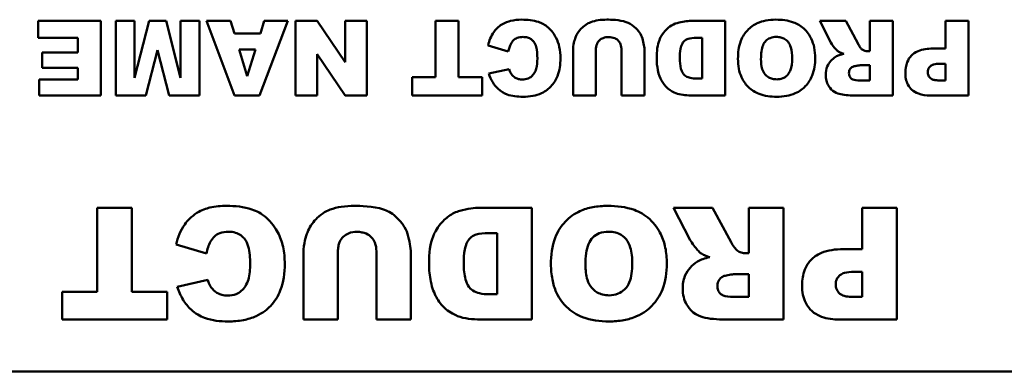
# Model space of a CAD drawing. Header units: inches. Extents: x 0.8 to 72.9, y -7.8 to 49.3.
# Tile 281 of 310: x 49.322 to 50.379, y 43.899 to 44.277. Entities that reach past the tile are written whole.
import ezdxf

# ---------------------------------------------------------------- set-up
doc = ezdxf.new("R2010")
doc.units = ezdxf.units.IN
doc.header["$MEASUREMENT"] = 0
doc.layers.add('Visible Edges(ROSSANSI)', color=7, linetype='Continuous', lineweight=50)

msp = doc.modelspace()

# ---------------------------------------------------------------- linework, layer by layer
at = {"layer": 'Visible Edges(ROSSANSI)'}
for p, q in [((49.4088, 44.2752), (49.3413, 44.2752)), ((49.3413, 44.2752), (49.3413, 44.2571)), ((49.4088, 44.1952), (49.4088, 44.2752)), ((49.4449, 44.2752), (49.4247, 44.2752)), ((49.4247, 44.2752), (49.4247, 44.1952)), ((49.4605, 44.2752), (49.4449, 44.2141)), ((49.4449, 44.2141), (49.4449, 44.2752)), ((49.4788, 44.2752), (49.4605, 44.2752)), ((49.4943, 44.2141), (49.4788, 44.2752)), ((49.5146, 44.2752), (49.4943, 44.2752)), ((49.4943, 44.2752), (49.4943, 44.2141)), ((49.5146, 44.1952), (49.5146, 44.2752)), ((49.5482, 44.2752), (49.5223, 44.2752)), ((49.5223, 44.2752), (49.5523, 44.1952)), ((49.5522, 44.2619), (49.5482, 44.2752)), ((49.5793, 44.1952), (49.6095, 44.2752)), ((49.5842, 44.2752), (49.5803, 44.2619)), ((49.6095, 44.2752), (49.5842, 44.2752)), ((49.6411, 44.2752), (49.6178, 44.2752)), ((49.6178, 44.2752), (49.6178, 44.1952)), ((49.6711, 44.2311), (49.6411, 44.2752)), ((49.6944, 44.2752), (49.6711, 44.2752)), ((49.6711, 44.2752), (49.6711, 44.2311)), ((49.6944, 44.1952), (49.6944, 44.2752)), ((49.7929, 44.2752), (49.7682, 44.2752)), ((49.7682, 44.2752), (49.7682, 44.215)), ((49.7929, 44.215), (49.7929, 44.2752)), ((50.0794, 44.2752), (50.0426, 44.2752)), ((50.0794, 44.1952), (50.0794, 44.2752)), ((50.2089, 44.2752), (50.1809, 44.2752)), ((50.1809, 44.2752), (50.1929, 44.252)), ((50.222, 44.2507), (50.2089, 44.2752)), ((50.2595, 44.2752), (50.2347, 44.2752)), ((50.2347, 44.2752), (50.2347, 44.2427)), ((50.2595, 44.1952), (50.2595, 44.2752)), ((50.3408, 44.2752), (50.3159, 44.2752)), ((50.3159, 44.2752), (50.3159, 44.2455)), ((50.3408, 44.1952), (50.3408, 44.2752)), ((49.5803, 44.2619), (49.5522, 44.2619)), ((49.3413, 44.2571), (49.384, 44.2571)), ((49.384, 44.2571), (49.384, 44.2413)), ((49.8247, 44.249), (49.8463, 44.2424)), ((50.0486, 44.257), (50.0546, 44.257)), ((50.0546, 44.257), (50.0546, 44.2133)), ((49.384, 44.2413), (49.3456, 44.2413)), ((49.3456, 44.2413), (49.3456, 44.225)), ((49.4572, 44.1952), (49.4695, 44.2438)), ((49.4695, 44.2438), (49.482, 44.1952)), ((49.5573, 44.2446), (49.5749, 44.2446)), ((49.5661, 44.2159), (49.5573, 44.2446)), ((49.5749, 44.2446), (49.5661, 44.2159)), ((49.6411, 44.2394), (49.6713, 44.1952)), ((49.6411, 44.1952), (49.6411, 44.2394)), ((49.9159, 44.2428), (49.9159, 44.1952)), ((49.9405, 44.1952), (49.9405, 44.244)), ((49.968, 44.244), (49.968, 44.1952)), ((49.9927, 44.1952), (49.9927, 44.2428)), ((50.2347, 44.2427), (50.2325, 44.2427)), ((50.3159, 44.2455), (50.3023, 44.2455)), ((50.2243, 44.2276), (50.2347, 44.2276)), ((50.2347, 44.2276), (50.2347, 44.2113)), ((50.3099, 44.2293), (50.3159, 44.2293)), ((50.3159, 44.2293), (50.3159, 44.2114)), ((49.3456, 44.225), (49.384, 44.225)), ((49.384, 44.225), (49.384, 44.2123)), ((49.8473, 44.2235), (49.8254, 44.2187)), ((49.3426, 44.2123), (49.3426, 44.1952)), ((49.384, 44.2123), (49.3426, 44.2123)), ((49.743, 44.215), (49.743, 44.1952)), ((49.7682, 44.215), (49.743, 44.215)), ((49.8182, 44.215), (49.7929, 44.215)), ((49.8182, 44.1952), (49.8182, 44.215)), ((50.0546, 44.2133), (50.0485, 44.2133)), ((50.2347, 44.2113), (50.2239, 44.2113)), ((50.3159, 44.2114), (50.3089, 44.2114)), ((49.3426, 44.1952), (49.4088, 44.1952)), ((49.4247, 44.1952), (49.4572, 44.1952)), ((49.482, 44.1952), (49.5146, 44.1952)), ((49.5523, 44.1952), (49.5793, 44.1952)), ((49.6178, 44.1952), (49.6411, 44.1952)), ((49.6713, 44.1952), (49.6944, 44.1952)), ((49.743, 44.1952), (49.8182, 44.1952)), ((49.9159, 44.1952), (49.9405, 44.1952)), ((49.968, 44.1952), (49.9927, 44.1952)), ((50.0426, 44.1952), (50.0794, 44.1952)), ((50.2183, 44.1952), (50.2595, 44.1952)), ((50.2997, 44.1952), (50.3408, 44.1952)), ((49.442, 44.0746), (49.405, 44.0746)), ((49.405, 44.0746), (49.405, 43.9842)), ((49.442, 43.9842), (49.442, 44.0746)), ((49.8717, 44.0746), (49.8166, 44.0746)), ((49.8717, 43.9546), (49.8717, 44.0746)), ((50.0659, 44.0746), (50.024, 44.0746)), ((50.024, 44.0746), (50.0419, 44.0398)), ((50.0857, 44.0378), (50.0659, 44.0746)), ((50.1419, 44.0746), (50.1046, 44.0746)), ((50.1046, 44.0746), (50.1046, 44.0258)), ((50.1419, 43.9546), (50.1419, 44.0746)), ((50.2638, 44.0746), (50.2265, 44.0746)), ((50.2265, 44.0746), (50.2265, 44.0301)), ((50.2638, 43.9546), (50.2638, 44.0746)), ((49.8255, 44.0473), (49.8346, 44.0473)), ((49.8346, 44.0473), (49.8346, 43.9817)), ((49.4896, 44.0353), (49.5221, 44.0255)), ((49.6265, 44.026), (49.6265, 43.9546)), ((49.6634, 43.9546), (49.6634, 44.0278)), ((49.7047, 44.0278), (49.7047, 43.9546)), ((49.7416, 43.9546), (49.7416, 44.026)), ((50.1046, 44.0258), (50.1014, 44.0258)), ((50.2265, 44.0301), (50.2062, 44.0301)), ((50.2175, 44.0057), (50.2265, 44.0057)), ((50.2265, 44.0057), (50.2265, 43.9789)), ((49.5236, 43.9971), (49.4908, 43.9898)), ((50.089, 44.0032), (50.1046, 44.0032)), ((50.1046, 44.0032), (50.1046, 43.9788)), ((49.3671, 43.9842), (49.3671, 43.9546)), ((49.405, 43.9842), (49.3671, 43.9842)), ((49.4799, 43.9842), (49.442, 43.9842)), ((49.4799, 43.9546), (49.4799, 43.9842)), ((49.8346, 43.9817), (49.8254, 43.9817)), ((50.1046, 43.9788), (50.0885, 43.9788)), ((50.2265, 43.9789), (50.216, 43.9789)), ((49.3671, 43.9546), (49.4799, 43.9546)), ((49.6265, 43.9546), (49.6634, 43.9546)), ((49.7047, 43.9546), (49.7416, 43.9546)), ((49.8166, 43.9546), (49.8717, 43.9546)), ((50.0802, 43.9546), (50.1419, 43.9546)), ((50.2021, 43.9546), (50.2638, 43.9546)), ((52.4058, 43.8989), (48.4058, 43.8989))]:
    msp.add_line(p, q, dxfattribs=at)
for points, knots in [([(49.8608, 44.2766), (49.8568, 44.2766), (49.8526, 44.2762), (49.8464, 44.2747), (49.8431, 44.2737), (49.8356, 44.269), (49.8328, 44.266), (49.8278, 44.259), (49.8259, 44.2541), (49.8247, 44.249)], [-0.1289514, -0.1289514, -0.1289514, -0.1289514, -0.0892136, -0.0892136, -0.0656947, -0.0656947, -0.039705, -0.039705, 0, 0, 0, 0]), ([(49.9024, 44.235), (49.9024, 44.2391), (49.9021, 44.2433), (49.9004, 44.2508), (49.8993, 44.2542), (49.8959, 44.2606), (49.893, 44.2648), (49.8857, 44.2711), (49.8824, 44.2729), (49.8732, 44.276), (49.8668, 44.2766), (49.8608, 44.2766)], [-0.1748989, -0.1748989, -0.1748989, -0.1748989, -0.1379584, -0.1379584, -0.1054888, -0.1054888, -0.0734634, -0.0734634, -0.0453605, -0.0453605, 0, 0, 0, 0]), ([(49.935, 44.2739), (49.9331, 44.2732), (49.9314, 44.2723), (49.9275, 44.2696), (49.9258, 44.268), (49.9221, 44.2643), (49.92, 44.2611), (49.9175, 44.2548), (49.9159, 44.2498), (49.9159, 44.2428)], [-0.1631905, -0.1631905, -0.1631905, -0.1631905, -0.145867, -0.145867, -0.1218328, -0.1218328, -0.0532259, -0.0532259, 0, 0, 0, 0]), ([(49.9523, 44.2766), (49.9492, 44.2766), (49.946, 44.2764), (49.9402, 44.2755), (49.9375, 44.2748), (49.935, 44.2739)], [-0.04461598, -0.04461598, -0.04461598, -0.04461598, -0.02073123, -0.02073123, 0, 0, 0, 0]), ([(49.9904, 44.2564), (49.9897, 44.2587), (49.9886, 44.2608), (49.9858, 44.2649), (49.984, 44.267), (49.9786, 44.2718), (49.9754, 44.2732), (49.9658, 44.2765), (49.9561, 44.2766), (49.9523, 44.2766)], [-0.04747805, -0.04747805, -0.04747805, -0.04747805, -0.04282382, -0.04282382, -0.0378449, -0.0378449, -0.02877907, -0.02877907, 0, 0, 0, 0]), ([(50.0279, 44.273), (50.025, 44.2722), (50.0224, 44.2709), (50.018, 44.2678), (50.0154, 44.2657), (50.0104, 44.259), (50.0091, 44.2559), (50.0066, 44.2497), (50.0058, 44.2428), (50.0058, 44.2349)], [-0.1054449, -0.1054449, -0.1054449, -0.1054449, -0.088018, -0.088018, -0.0743713, -0.0743713, -0.0601094, -0.0601094, 0, 0, 0, 0]), ([(50.0426, 44.2752), (50.0403, 44.2752), (50.038, 44.275), (50.0331, 44.2742), (50.0305, 44.2737), (50.0279, 44.273)], [-0.03774435, -0.03774435, -0.03774435, -0.03774435, -0.01997479, -0.01997479, 0, 0, 0, 0]), ([(50.1337, 44.2766), (50.1301, 44.2766), (50.1265, 44.2763), (50.1198, 44.275), (50.1167, 44.2741), (50.1102, 44.2711), (50.1064, 44.2685), (50.1006, 44.2624), (50.098, 44.2588), (50.0938, 44.2478), (50.0931, 44.241), (50.0931, 44.2346)], [-0.2313697, -0.2313697, -0.2313697, -0.2313697, -0.1842829, -0.1842829, -0.1425294, -0.1425294, -0.0898686, -0.0898686, -0.0489073, -0.0489073, 0, 0, 0, 0]), ([(50.176, 44.2352), (50.176, 44.239), (50.1757, 44.2429), (50.1743, 44.2499), (50.1732, 44.2532), (50.17, 44.2598), (50.1674, 44.2637), (50.1602, 44.2704), (50.1563, 44.2724), (50.1468, 44.2758), (50.1401, 44.2766), (50.1337, 44.2766)], [-0.1540541, -0.1540541, -0.1540541, -0.1540541, -0.1276702, -0.1276702, -0.1042184, -0.1042184, -0.0769723, -0.0769723, -0.04865, -0.04865, 0, 0, 0, 0]), ([(49.8463, 44.2424), (49.8469, 44.2454), (49.8479, 44.2484), (49.8502, 44.2524), (49.8511, 44.2536), (49.8531, 44.2556), (49.8544, 44.2564), (49.8579, 44.2577), (49.8601, 44.258), (49.8622, 44.258)], [-0.05751378, -0.05751378, -0.05751378, -0.05751378, -0.03821407, -0.03821407, -0.02807398, -0.02807398, -0.01647811, -0.01647811, 0, 0, 0, 0]), ([(49.8622, 44.258), (49.8639, 44.258), (49.8655, 44.2578), (49.8685, 44.257), (49.8698, 44.2563), (49.8724, 44.2545), (49.8733, 44.2534), (49.8749, 44.2514), (49.8757, 44.2494), (49.8773, 44.2437), (49.8776, 44.2392), (49.8776, 44.2348)], [-0.06947619, -0.06947619, -0.06947619, -0.06947619, -0.06359881, -0.06359881, -0.0582174, -0.0582174, -0.05199882, -0.05199882, -0.03341717, -0.03341717, 0, 0, 0, 0]), ([(49.9405, 44.244), (49.9405, 44.2452), (49.9406, 44.2464), (49.941, 44.2486), (49.9413, 44.2496), (49.9425, 44.2525), (49.9435, 44.2536), (49.9454, 44.2555), (49.9467, 44.2563), (49.9501, 44.2576), (49.9522, 44.2579), (49.9542, 44.2579)], [-0.04472503, -0.04472503, -0.04472503, -0.04472503, -0.0399689, -0.0399689, -0.03570892, -0.03570892, -0.02782688, -0.02782688, -0.01584003, -0.01584003, 0, 0, 0, 0]), ([(49.9542, 44.2579), (49.9554, 44.2579), (49.9566, 44.2578), (49.9587, 44.2574), (49.9597, 44.2571), (49.9624, 44.256), (49.9636, 44.255), (49.9655, 44.253), (49.9664, 44.2517), (49.9677, 44.2483), (49.968, 44.2461), (49.968, 44.244)], [-0.04865826, -0.04865826, -0.04865826, -0.04865826, -0.04284302, -0.04284302, -0.03757151, -0.03757151, -0.02827703, -0.02827703, -0.0161951, -0.0161951, 0, 0, 0, 0]), ([(50.1178, 44.2343), (50.1178, 44.2402), (50.1184, 44.2454), (50.1208, 44.2511), (50.1217, 44.2525), (50.1244, 44.2552), (50.1259, 44.2562), (50.1298, 44.2577), (50.1322, 44.2581), (50.1345, 44.2581)], [-0.07584095, -0.07584095, -0.07584095, -0.07584095, -0.04621762, -0.04621762, -0.03199031, -0.03199031, -0.01778797, -0.01778797, 0, 0, 0, 0]), ([(50.1345, 44.2581), (50.1361, 44.2581), (50.1377, 44.2579), (50.1407, 44.2571), (50.142, 44.2566), (50.1451, 44.2547), (50.1463, 44.2534), (50.1482, 44.251), (50.1492, 44.2489), (50.151, 44.2432), (50.1513, 44.2391), (50.1513, 44.2354)], [-0.06208102, -0.06208102, -0.06208102, -0.06208102, -0.05694469, -0.05694469, -0.05219523, -0.05219523, -0.04538502, -0.04538502, -0.02858013, -0.02858013, 0, 0, 0, 0]), ([(49.9927, 44.2428), (49.9927, 44.2449), (49.9924, 44.2471), (49.9917, 44.2516), (49.9911, 44.254), (49.9904, 44.2564)], [-0.03485404, -0.03485404, -0.03485404, -0.03485404, -0.01871369, -0.01871369, 0, 0, 0, 0]), ([(50.0306, 44.2354), (50.0306, 44.2385), (50.0308, 44.2421), (50.0316, 44.2469), (50.0322, 44.249), (50.0341, 44.2523), (50.035, 44.2533), (50.0372, 44.2552), (50.0384, 44.2557), (50.0419, 44.2567), (50.0452, 44.257), (50.0486, 44.257)], [-0.09769002, -0.09769002, -0.09769002, -0.09769002, -0.06560983, -0.06560983, -0.04765919, -0.04765919, -0.03760398, -0.03760398, -0.0259737, -0.0259737, 0, 0, 0, 0]), ([(50.1929, 44.252), (50.194, 44.2498), (50.1967, 44.2465), (50.1987, 44.2442), (50.1996, 44.2433), (50.2003, 44.2428)], [-0.01902656, -0.01902656, -0.01902656, -0.01902656, -0.00651815, -0.00651815, 0, 0, 0, 0]), ([(50.2264, 44.2445), (50.2257, 44.2451), (50.225, 44.2459), (50.2235, 44.248), (50.2227, 44.2494), (50.222, 44.2507)], [-0.01919621, -0.01919621, -0.01919621, -0.01919621, -0.01110574, -0.01110574, 0, 0, 0, 0]), ([(50.198, 44.2367), (50.196, 44.2354), (50.1942, 44.234), (50.1914, 44.2308), (50.19, 44.2288), (50.1878, 44.2235), (50.1874, 44.2204), (50.1874, 44.2173)], [-0.0691999, -0.0691999, -0.0691999, -0.0691999, -0.04396498, -0.04396498, -0.02343192, -0.02343192, 0, 0, 0, 0]), ([(50.2067, 44.2398), (50.2051, 44.2395), (50.2034, 44.239), (50.2005, 44.238), (50.1992, 44.2374), (50.198, 44.2367)], [-0.02334634, -0.02334634, -0.02334634, -0.02334634, -0.01041107, -0.01041107, 0, 0, 0, 0]), ([(50.2003, 44.2428), (50.2011, 44.2422), (50.202, 44.2417), (50.2041, 44.2407), (50.2055, 44.2402), (50.2067, 44.2398)], [-0.01758729, -0.01758729, -0.01758729, -0.01758729, -0.01014589, -0.01014589, 0, 0, 0, 0]), ([(50.2325, 44.2427), (50.2314, 44.2427), (50.2303, 44.2428), (50.2283, 44.2434), (50.2273, 44.2439), (50.2264, 44.2445)], [-0.01651372, -0.01651372, -0.01651372, -0.01651372, -0.00818478, -0.00818478, 0, 0, 0, 0]), ([(50.3023, 44.2455), (50.2968, 44.2455), (50.2913, 44.2448), (50.2832, 44.2414), (50.2809, 44.2396), (50.2774, 44.236), (50.2759, 44.2336), (50.2734, 44.2273), (50.2729, 44.2235), (50.2729, 44.2197)], [-0.08850175, -0.08850175, -0.08850175, -0.08850175, -0.06715539, -0.06715539, -0.05111382, -0.05111382, -0.02890656, -0.02890656, 0, 0, 0, 0]), ([(49.862, 44.1938), (49.8656, 44.1938), (49.8692, 44.1941), (49.876, 44.1953), (49.8791, 44.1963), (49.8869, 44.1998), (49.8901, 44.2026), (49.8953, 44.2081), (49.8977, 44.2118), (49.9016, 44.222), (49.9024, 44.2286), (49.9024, 44.235)], [-0.135612, -0.135612, -0.135612, -0.135612, -0.1201125, -0.1201125, -0.1062364, -0.1062364, -0.0831236, -0.0831236, -0.0487617, -0.0487617, 0, 0, 0, 0]), ([(49.8776, 44.2348), (49.8776, 44.2312), (49.8774, 44.2273), (49.8759, 44.2221), (49.8752, 44.2205), (49.8742, 44.219)], [-0.04060203, -0.04060203, -0.04060203, -0.04060203, -0.01324019, -0.01324019, 0, 0, 0, 0]), ([(50.0058, 44.2349), (50.0058, 44.2307), (50.0062, 44.2264), (50.008, 44.2175), (50.0095, 44.214), (50.0126, 44.2083), (50.0147, 44.2053), (50.021, 44.2), (50.0242, 44.1984), (50.0311, 44.1958), (50.0368, 44.1952), (50.0426, 44.1952)], [-0.1178347, -0.1178347, -0.1178347, -0.1178347, -0.1012133, -0.1012133, -0.0820028, -0.0820028, -0.063194, -0.063194, -0.0441473, -0.0441473, 0, 0, 0, 0]), ([(50.0485, 44.2133), (50.0463, 44.2133), (50.044, 44.2134), (50.0402, 44.2144), (50.0386, 44.215), (50.0356, 44.217), (50.0347, 44.2181), (50.0331, 44.2202), (50.0324, 44.222), (50.0309, 44.2273), (50.0306, 44.2313), (50.0306, 44.2354)], [-0.06686526, -0.06686526, -0.06686526, -0.06686526, -0.05931675, -0.05931675, -0.05332585, -0.05332585, -0.04687474, -0.04687474, -0.03057416, -0.03057416, 0, 0, 0, 0]), ([(50.0931, 44.2346), (50.0931, 44.231), (50.0934, 44.2274), (50.0946, 44.2207), (50.0956, 44.2176), (50.0992, 44.2096), (50.1021, 44.2063), (50.1075, 44.201), (50.1114, 44.1986), (50.1217, 44.1946), (50.1282, 44.1938), (50.1346, 44.1938)], [-0.134884, -0.134884, -0.134884, -0.134884, -0.1201323, -0.1201323, -0.1068585, -0.1068585, -0.0839395, -0.0839395, -0.0489649, -0.0489649, 0, 0, 0, 0]), ([(50.1347, 44.2125), (50.1332, 44.2125), (50.1316, 44.2127), (50.1286, 44.2134), (50.1273, 44.2139), (50.1242, 44.2157), (50.123, 44.217), (50.1209, 44.2194), (50.1199, 44.2214), (50.1181, 44.2269), (50.1178, 44.2307), (50.1178, 44.2343)], [-0.06174991, -0.06174991, -0.06174991, -0.06174991, -0.05631971, -0.05631971, -0.05131621, -0.05131621, -0.0437547, -0.0437547, -0.027149, -0.027149, 0, 0, 0, 0]), ([(50.1346, 44.1938), (50.1382, 44.1938), (50.1418, 44.1941), (50.1484, 44.1953), (50.1515, 44.1962), (50.1595, 44.1997), (50.163, 44.2026), (50.1687, 44.2084), (50.1711, 44.2123), (50.1751, 44.2225), (50.176, 44.2289), (50.176, 44.2352)], [-0.1409845, -0.1409845, -0.1409845, -0.1409845, -0.1245515, -0.1245515, -0.1097142, -0.1097142, -0.0837186, -0.0837186, -0.0480771, -0.0480771, 0, 0, 0, 0]), ([(50.1513, 44.2354), (50.1513, 44.2302), (50.1507, 44.2255), (50.1483, 44.2199), (50.1473, 44.2183), (50.1444, 44.2154), (50.1429, 44.2144), (50.1391, 44.2128), (50.1369, 44.2125), (50.1347, 44.2125)], [-0.08158769, -0.08158769, -0.08158769, -0.08158769, -0.04780412, -0.04780412, -0.03118184, -0.03118184, -0.01672879, -0.01672879, 0, 0, 0, 0]), ([(50.2123, 44.2193), (50.2123, 44.2201), (50.2124, 44.2209), (50.2128, 44.2223), (50.2131, 44.223), (50.214, 44.2243), (50.2146, 44.2249), (50.2161, 44.226), (50.2169, 44.2263), (50.2178, 44.2265)], [-0.02646432, -0.02646432, -0.02646432, -0.02646432, -0.02012253, -0.02012253, -0.01393611, -0.01393611, -0.00697619, -0.00697619, 0, 0, 0, 0]), ([(50.2178, 44.2265), (50.2191, 44.2268), (50.2206, 44.2271), (50.2227, 44.2274), (50.2236, 44.2276), (50.2243, 44.2276)], [-0.01304325, -0.01304325, -0.01304325, -0.01304325, -0.00503725, -0.00503725, 0, 0, 0, 0]), ([(50.297, 44.2204), (50.297, 44.2213), (50.2971, 44.2221), (50.2976, 44.2238), (50.2979, 44.2245), (50.2991, 44.2261), (50.2998, 44.2268), (50.301, 44.2277), (50.3021, 44.2282), (50.3052, 44.2291), (50.3076, 44.2293), (50.3099, 44.2293)], [-0.0339131, -0.0339131, -0.0339131, -0.0339131, -0.03210576, -0.03210576, -0.03036938, -0.03036938, -0.02791453, -0.02791453, -0.01766317, -0.01766317, 0, 0, 0, 0]), ([(49.8254, 44.2187), (49.8265, 44.2154), (49.8279, 44.2123), (49.8312, 44.2068), (49.8331, 44.2044), (49.8384, 44.1995), (49.8417, 44.1976), (49.8504, 44.1944), (49.8563, 44.1938), (49.862, 44.1938)], [-0.1141863, -0.1141863, -0.1141863, -0.1141863, -0.0913912, -0.0913912, -0.0709199, -0.0709199, -0.0430799, -0.0430799, 0, 0, 0, 0]), ([(49.8497, 44.2182), (49.8492, 44.2188), (49.8488, 44.2196), (49.848, 44.2214), (49.8476, 44.2225), (49.8473, 44.2235)], [-0.01444909, -0.01444909, -0.01444909, -0.01444909, -0.00832697, -0.00832697, 0, 0, 0, 0]), ([(49.8615, 44.2123), (49.8601, 44.2123), (49.8588, 44.2124), (49.8566, 44.213), (49.8553, 44.2134), (49.8522, 44.2153), (49.8508, 44.2166), (49.8497, 44.2182)], [-0.04759034, -0.04759034, -0.04759034, -0.04759034, -0.0276154, -0.0276154, -0.01483305, -0.01483305, 0, 0, 0, 0]), ([(49.8742, 44.219), (49.8734, 44.2178), (49.8724, 44.2166), (49.8702, 44.2147), (49.8689, 44.2139), (49.8657, 44.2126), (49.8636, 44.2123), (49.8615, 44.2123)], [-0.03869246, -0.03869246, -0.03869246, -0.03869246, -0.0270969, -0.0270969, -0.01608793, -0.01608793, 0, 0, 0, 0]), ([(50.1874, 44.2173), (50.1874, 44.2152), (50.1876, 44.2131), (50.1886, 44.2092), (50.1893, 44.2074), (50.191, 44.2045), (50.1924, 44.2022), (50.1975, 44.1982), (50.2, 44.1974), (50.2062, 44.1956), (50.2121, 44.1952), (50.2183, 44.1952)], [-0.1391373, -0.1391373, -0.1391373, -0.1391373, -0.1108747, -0.1108747, -0.0847928, -0.0847928, -0.0660762, -0.0660762, -0.04751, -0.04751, 0, 0, 0, 0]), ([(50.2239, 44.2113), (50.2208, 44.2113), (50.2182, 44.2117), (50.2155, 44.2128), (50.2148, 44.2132), (50.2136, 44.2144), (50.2132, 44.2152), (50.2124, 44.2171), (50.2123, 44.2182), (50.2123, 44.2193)], [-0.03475677, -0.03475677, -0.03475677, -0.03475677, -0.02155218, -0.02155218, -0.01543189, -0.01543189, -0.00871332, -0.00871332, 0, 0, 0, 0]), ([(50.2729, 44.2197), (50.2729, 44.2174), (50.273, 44.2151), (50.2739, 44.2109), (50.2746, 44.2089), (50.2768, 44.2044), (50.2784, 44.2026), (50.2818, 44.1995), (50.2842, 44.1981), (50.2909, 44.1957), (50.2954, 44.1952), (50.2997, 44.1952)], [-0.08802241, -0.08802241, -0.08802241, -0.08802241, -0.07736219, -0.07736219, -0.06782645, -0.06782645, -0.05391523, -0.05391523, -0.03269748, -0.03269748, 0, 0, 0, 0]), ([(50.3089, 44.2114), (50.3075, 44.2114), (50.306, 44.2115), (50.3034, 44.2119), (50.3023, 44.2122), (50.3006, 44.213), (50.3, 44.2135), (50.2992, 44.2143), (50.2983, 44.2152), (50.2972, 44.2179), (50.297, 44.2192), (50.297, 44.2204)], [-0.1241559, -0.1241559, -0.1241559, -0.1241559, -0.0797643, -0.0797643, -0.0451868, -0.0451868, -0.0224017, -0.0224017, -0.0095665, -0.0095665, 0, 0, 0, 0]), ([(49.5439, 44.0766), (49.5379, 44.0766), (49.5316, 44.0761), (49.5222, 44.0739), (49.5172, 44.0723), (49.506, 44.0653), (49.5018, 44.0608), (49.4943, 44.0503), (49.4914, 44.0429), (49.4896, 44.0353)], [-0.1934272, -0.1934272, -0.1934272, -0.1934272, -0.1338203, -0.1338203, -0.098542, -0.098542, -0.0595575, -0.0595575, 0, 0, 0, 0]), ([(49.6063, 44.0143), (49.6063, 44.0204), (49.6058, 44.0267), (49.6033, 44.038), (49.6015, 44.0432), (49.5964, 44.0527), (49.5921, 44.0589), (49.5813, 44.0685), (49.5762, 44.0711), (49.5624, 44.0757), (49.5528, 44.0766), (49.5439, 44.0766)], [-0.2623484, -0.2623484, -0.2623484, -0.2623484, -0.2069375, -0.2069375, -0.1582333, -0.1582333, -0.1101951, -0.1101951, -0.0680408, -0.0680408, 0, 0, 0, 0]), ([(49.6551, 44.0726), (49.6524, 44.0716), (49.6497, 44.0702), (49.6439, 44.0663), (49.6413, 44.0638), (49.6358, 44.0582), (49.6327, 44.0535), (49.6289, 44.044), (49.6265, 44.0365), (49.6265, 44.026)], [-0.2447857, -0.2447857, -0.2447857, -0.2447857, -0.2188006, -0.2188006, -0.1827492, -0.1827492, -0.0798389, -0.0798389, 0, 0, 0, 0]), ([(49.6811, 44.0766), (49.6764, 44.0766), (49.6716, 44.0763), (49.663, 44.075), (49.6589, 44.074), (49.6551, 44.0726)], [-0.06692398, -0.06692398, -0.06692398, -0.06692398, -0.03109684, -0.03109684, 0, 0, 0, 0]), ([(49.7382, 44.0464), (49.7372, 44.0498), (49.7356, 44.053), (49.7314, 44.0592), (49.7286, 44.0623), (49.7205, 44.0695), (49.7157, 44.0716), (49.7013, 44.0765), (49.6868, 44.0766), (49.6811, 44.0766)], [-0.07121708, -0.07121708, -0.07121708, -0.07121708, -0.06423574, -0.06423574, -0.05676735, -0.05676735, -0.04316861, -0.04316861, 0, 0, 0, 0]), ([(49.7945, 44.0713), (49.7902, 44.0702), (49.7862, 44.0682), (49.7797, 44.0636), (49.7758, 44.0604), (49.7683, 44.0503), (49.7663, 44.0456), (49.7625, 44.0363), (49.7613, 44.026), (49.7613, 44.0141)], [-0.1581674, -0.1581674, -0.1581674, -0.1581674, -0.132027, -0.132027, -0.1115569, -0.1115569, -0.0901642, -0.0901642, 0, 0, 0, 0]), ([(49.8166, 44.0746), (49.8131, 44.0746), (49.8096, 44.0743), (49.8022, 44.0732), (49.7983, 44.0723), (49.7945, 44.0713)], [-0.05661652, -0.05661652, -0.05661652, -0.05661652, -0.02996218, -0.02996218, 0, 0, 0, 0]), ([(49.9532, 44.0766), (49.9478, 44.0766), (49.9424, 44.0762), (49.9323, 44.0743), (49.9277, 44.0729), (49.9179, 44.0684), (49.9122, 44.0646), (49.9036, 44.0554), (49.8996, 44.05), (49.8934, 44.0334), (49.8922, 44.0233), (49.8922, 44.0137)], [-0.3470546, -0.3470546, -0.3470546, -0.3470546, -0.2764244, -0.2764244, -0.2137941, -0.2137941, -0.1348029, -0.1348029, -0.073361, -0.073361, 0, 0, 0, 0]), ([(50.0166, 44.0146), (50.0166, 44.0203), (50.0162, 44.0261), (50.014, 44.0367), (50.0125, 44.0416), (50.0077, 44.0514), (50.0037, 44.0573), (49.9929, 44.0673), (49.9871, 44.0703), (49.9728, 44.0755), (49.9628, 44.0766), (49.9532, 44.0766)], [-0.2310812, -0.2310812, -0.2310812, -0.2310812, -0.1915053, -0.1915053, -0.1563276, -0.1563276, -0.1154585, -0.1154585, -0.072975, -0.072975, 0, 0, 0, 0]), ([(49.5221, 44.0255), (49.523, 44.0299), (49.5245, 44.0344), (49.5279, 44.0404), (49.5293, 44.0422), (49.5323, 44.0452), (49.5343, 44.0464), (49.5394, 44.0484), (49.5427, 44.0488), (49.546, 44.0488)], [-0.08627067, -0.08627067, -0.08627067, -0.08627067, -0.05732111, -0.05732111, -0.04211097, -0.04211097, -0.02471717, -0.02471717, 0, 0, 0, 0]), ([(49.546, 44.0488), (49.5484, 44.0488), (49.5509, 44.0485), (49.5554, 44.0472), (49.5574, 44.0463), (49.5613, 44.0435), (49.5626, 44.0419), (49.565, 44.0389), (49.5662, 44.036), (49.5686, 44.0273), (49.5691, 44.0206), (49.5691, 44.014)], [-0.1042143, -0.1042143, -0.1042143, -0.1042143, -0.0953982, -0.0953982, -0.0873261, -0.0873261, -0.0779982, -0.0779982, -0.0501258, -0.0501258, 0, 0, 0, 0]), ([(49.6634, 44.0278), (49.6634, 44.0296), (49.6636, 44.0314), (49.6642, 44.0347), (49.6646, 44.0363), (49.6664, 44.0405), (49.6679, 44.0422), (49.6707, 44.045), (49.6727, 44.0462), (49.6777, 44.0483), (49.6809, 44.0487), (49.684, 44.0487)], [-0.06708754, -0.06708754, -0.06708754, -0.06708754, -0.05995336, -0.05995336, -0.05356338, -0.05356338, -0.04174032, -0.04174032, -0.02376005, -0.02376005, 0, 0, 0, 0]), ([(49.684, 44.0487), (49.6857, 44.0487), (49.6875, 44.0485), (49.6907, 44.0479), (49.6922, 44.0475), (49.6962, 44.0458), (49.698, 44.0444), (49.7009, 44.0413), (49.7022, 44.0394), (49.7042, 44.0342), (49.7047, 44.031), (49.7047, 44.0278)], [-0.07298739, -0.07298739, -0.07298739, -0.07298739, -0.06426453, -0.06426453, -0.05635727, -0.05635727, -0.04241554, -0.04241554, -0.02429265, -0.02429265, 0, 0, 0, 0]), ([(49.7416, 44.026), (49.7416, 44.0292), (49.7413, 44.0324), (49.7402, 44.0392), (49.7392, 44.0428), (49.7382, 44.0464)], [-0.05228106, -0.05228106, -0.05228106, -0.05228106, -0.02807053, -0.02807053, 0, 0, 0, 0]), ([(49.7986, 44.0148), (49.7986, 44.0195), (49.7988, 44.025), (49.8001, 44.0322), (49.8009, 44.0353), (49.8038, 44.0402), (49.8051, 44.0418), (49.8085, 44.0446), (49.8103, 44.0454), (49.8155, 44.0469), (49.8204, 44.0473), (49.8255, 44.0473)], [-0.146535, -0.146535, -0.146535, -0.146535, -0.0984147, -0.0984147, -0.0714888, -0.0714888, -0.056406, -0.056406, -0.0389606, -0.0389606, 0, 0, 0, 0]), ([(49.9293, 44.0132), (49.9293, 44.0222), (49.9303, 44.0299), (49.9338, 44.0384), (49.9353, 44.0406), (49.9392, 44.0445), (49.9415, 44.0461), (49.9474, 44.0484), (49.9509, 44.0489), (49.9544, 44.0489)], [-0.1137614, -0.1137614, -0.1137614, -0.1137614, -0.0693264, -0.0693264, -0.0479855, -0.0479855, -0.026682, -0.026682, 0, 0, 0, 0]), ([(49.9544, 44.0489), (49.9568, 44.0489), (49.9592, 44.0487), (49.9637, 44.0475), (49.9657, 44.0466), (49.9703, 44.0438), (49.972, 44.0419), (49.975, 44.0383), (49.9764, 44.0352), (49.9791, 44.0266), (49.9796, 44.0205), (49.9796, 44.0148)], [-0.09312153, -0.09312153, -0.09312153, -0.09312153, -0.08541704, -0.08541704, -0.07829284, -0.07829284, -0.06807753, -0.06807753, -0.0428702, -0.0428702, 0, 0, 0, 0]), ([(50.0419, 44.0398), (50.0436, 44.0366), (50.0477, 44.0315), (50.0508, 44.028), (50.052, 44.0267), (50.053, 44.0259)], [-0.02853984, -0.02853984, -0.02853984, -0.02853984, -0.00977722, -0.00977722, 0, 0, 0, 0]), ([(50.0923, 44.0286), (50.0912, 44.0294), (50.0901, 44.0307), (50.0879, 44.0338), (50.0867, 44.0359), (50.0857, 44.0378)], [-0.02879431, -0.02879431, -0.02879431, -0.02879431, -0.0166586, -0.0166586, 0, 0, 0, 0]), ([(50.053, 44.0259), (50.0542, 44.0251), (50.0557, 44.0243), (50.0588, 44.0229), (50.0608, 44.0222), (50.0627, 44.0215)], [-0.02638094, -0.02638094, -0.02638094, -0.02638094, -0.01521884, -0.01521884, 0, 0, 0, 0]), ([(50.1014, 44.0258), (50.0998, 44.0258), (50.0982, 44.026), (50.095, 44.027), (50.0936, 44.0277), (50.0923, 44.0286)], [-0.02477057, -0.02477057, -0.02477057, -0.02477057, -0.01227718, -0.01227718, 0, 0, 0, 0]), ([(50.2062, 44.0301), (50.1978, 44.0301), (50.1896, 44.029), (50.1774, 44.0239), (50.1741, 44.0211), (50.1688, 44.0158), (50.1665, 44.0122), (50.1627, 44.0028), (50.1619, 43.9971), (50.1619, 43.9914)], [-0.1327526, -0.1327526, -0.1327526, -0.1327526, -0.1007331, -0.1007331, -0.0766707, -0.0766707, -0.0433598, -0.0433598, 0, 0, 0, 0]), ([(49.5456, 43.9525), (49.5511, 43.9525), (49.5565, 43.9529), (49.5666, 43.9548), (49.5712, 43.9562), (49.583, 43.9616), (49.5878, 43.9657), (49.5957, 43.9739), (49.5991, 43.9796), (49.605, 43.9948), (49.6063, 44.0047), (49.6063, 44.0143)], [-0.2034181, -0.2034181, -0.2034181, -0.2034181, -0.1801687, -0.1801687, -0.1593546, -0.1593546, -0.1246853, -0.1246853, -0.0731426, -0.0731426, 0, 0, 0, 0]), ([(49.7613, 44.0141), (49.7613, 44.0078), (49.7619, 44.0015), (49.7647, 43.988), (49.7668, 43.9828), (49.7715, 43.9743), (49.7747, 43.9698), (49.7841, 43.9618), (49.7889, 43.9595), (49.7992, 43.9555), (49.8079, 43.9546), (49.8166, 43.9546)], [-0.176752, -0.176752, -0.176752, -0.176752, -0.15182, -0.15182, -0.1230042, -0.1230042, -0.094791, -0.094791, -0.066221, -0.066221, 0, 0, 0, 0]), ([(49.8254, 43.9817), (49.8221, 43.9817), (49.8187, 43.982), (49.813, 43.9834), (49.8105, 43.9843), (49.806, 43.9872), (49.8046, 43.9889), (49.8023, 43.9921), (49.8012, 43.9949), (49.799, 44.0027), (49.7986, 44.0088), (49.7986, 44.0148)], [-0.1002979, -0.1002979, -0.1002979, -0.1002979, -0.0889751, -0.0889751, -0.0799888, -0.0799888, -0.0703121, -0.0703121, -0.0458612, -0.0458612, 0, 0, 0, 0]), ([(49.9546, 43.9525), (49.9599, 43.9525), (49.9653, 43.9529), (49.9752, 43.9547), (49.9798, 43.9561), (49.9919, 43.9614), (49.9971, 43.9657), (50.0056, 43.9744), (50.0093, 43.9802), (50.0154, 43.9956), (50.0166, 44.0051), (50.0166, 44.0146)], [-0.2114768, -0.2114768, -0.2114768, -0.2114768, -0.1868272, -0.1868272, -0.1645713, -0.1645713, -0.1255778, -0.1255778, -0.0721157, -0.0721157, 0, 0, 0, 0]), ([(49.9796, 44.0148), (49.9796, 44.0072), (49.9787, 44.0001), (49.9752, 43.9917), (49.9736, 43.9892), (49.9693, 43.985), (49.9669, 43.9834), (49.9613, 43.9811), (49.958, 43.9805), (49.9547, 43.9805)], [-0.1223815, -0.1223815, -0.1223815, -0.1223815, -0.0717062, -0.0717062, -0.0467728, -0.0467728, -0.0250932, -0.0250932, 0, 0, 0, 0]), ([(50.0497, 44.0168), (50.0467, 44.015), (50.044, 44.0128), (50.0398, 44.008), (50.0376, 44.0051), (50.0344, 43.997), (50.0337, 43.9924), (50.0337, 43.9878)], [-0.1037999, -0.1037999, -0.1037999, -0.1037999, -0.0659475, -0.0659475, -0.0351479, -0.0351479, 0, 0, 0, 0]), ([(50.0627, 44.0215), (50.0602, 44.021), (50.0577, 44.0203), (50.0534, 44.0187), (50.0514, 44.0179), (50.0497, 44.0168)], [-0.03501951, -0.03501951, -0.03501951, -0.03501951, -0.0156166, -0.0156166, 0, 0, 0, 0]), ([(49.5691, 44.014), (49.5691, 44.0087), (49.5687, 44.0027), (49.5665, 43.995), (49.5655, 43.9925), (49.564, 43.9904)], [-0.06090304, -0.06090304, -0.06090304, -0.06090304, -0.01986028, -0.01986028, 0, 0, 0, 0]), ([(49.8922, 44.0137), (49.8922, 44.0083), (49.8927, 44.0029), (49.8946, 43.9928), (49.896, 43.9882), (49.9014, 43.9761), (49.9057, 43.9712), (49.914, 43.9633), (49.9197, 43.9597), (49.9351, 43.9537), (49.945, 43.9525), (49.9546, 43.9525)], [-0.202326, -0.202326, -0.202326, -0.202326, -0.1801984, -0.1801984, -0.1602877, -0.1602877, -0.1259092, -0.1259092, -0.0734473, -0.0734473, 0, 0, 0, 0]), ([(49.9547, 43.9805), (49.9524, 43.9805), (49.95, 43.9808), (49.9456, 43.9819), (49.9436, 43.9826), (49.9389, 43.9854), (49.9371, 43.9873), (49.934, 43.9909), (49.9325, 43.9939), (49.9298, 44.0021), (49.9293, 44.0079), (49.9293, 44.0132)], [-0.09262487, -0.09262487, -0.09262487, -0.09262487, -0.08447957, -0.08447957, -0.07697432, -0.07697432, -0.06563205, -0.06563205, -0.0407235, -0.0407235, 0, 0, 0, 0]), ([(50.1981, 43.9924), (50.1981, 43.9937), (50.1982, 43.995), (50.199, 43.9975), (50.1995, 43.9986), (50.2012, 44.001), (50.2023, 44.0019), (50.2041, 44.0033), (50.2058, 44.0041), (50.2105, 44.0054), (50.214, 44.0057), (50.2175, 44.0057)], [-0.05086965, -0.05086965, -0.05086965, -0.05086965, -0.04815863, -0.04815863, -0.04555407, -0.04555407, -0.0418718, -0.0418718, -0.02649475, -0.02649475, 0, 0, 0, 0]), ([(49.5272, 43.9891), (49.5264, 43.9901), (49.5258, 43.9912), (49.5247, 43.9938), (49.5241, 43.9955), (49.5236, 43.9971)], [-0.02167364, -0.02167364, -0.02167364, -0.02167364, -0.01249046, -0.01249046, 0, 0, 0, 0]), ([(50.071, 43.9908), (50.071, 43.992), (50.0712, 43.9931), (50.0718, 43.9952), (50.0723, 43.9962), (50.0736, 43.9982), (50.0745, 43.9992), (50.0768, 44.0007), (50.078, 44.0013), (50.0793, 44.0016)], [-0.03969649, -0.03969649, -0.03969649, -0.03969649, -0.0301838, -0.0301838, -0.02090417, -0.02090417, -0.01046428, -0.01046428, 0, 0, 0, 0]), ([(50.0793, 44.0016), (50.0812, 44.002), (50.0835, 44.0025), (50.0866, 44.003), (50.0881, 44.0032), (50.089, 44.0032)], [-0.01956487, -0.01956487, -0.01956487, -0.01956487, -0.00755588, -0.00755588, 0, 0, 0, 0]), ([(49.4908, 43.9898), (49.4924, 43.9849), (49.4945, 43.9802), (49.4995, 43.9719), (49.5023, 43.9683), (49.5103, 43.961), (49.5151, 43.9582), (49.5283, 43.9534), (49.5372, 43.9525), (49.5456, 43.9525)], [-0.1712794, -0.1712794, -0.1712794, -0.1712794, -0.1370868, -0.1370868, -0.1063798, -0.1063798, -0.0646198, -0.0646198, 0, 0, 0, 0]), ([(49.5448, 43.9802), (49.5428, 43.9802), (49.5408, 43.9804), (49.5375, 43.9813), (49.5356, 43.9819), (49.531, 43.9848), (49.5289, 43.9867), (49.5272, 43.9891)], [-0.07138551, -0.07138551, -0.07138551, -0.07138551, -0.0414231, -0.0414231, -0.02224958, -0.02224958, 0, 0, 0, 0]), ([(49.564, 43.9904), (49.5627, 43.9885), (49.5613, 43.9867), (49.5579, 43.9838), (49.5561, 43.9827), (49.5511, 43.9807), (49.548, 43.9802), (49.5448, 43.9802)], [-0.0580387, -0.0580387, -0.0580387, -0.0580387, -0.04064536, -0.04064536, -0.0241319, -0.0241319, 0, 0, 0, 0]), ([(50.0337, 43.9878), (50.0337, 43.9847), (50.034, 43.9815), (50.0355, 43.9756), (50.0366, 43.9729), (50.0391, 43.9686), (50.0413, 43.9652), (50.0489, 43.9592), (50.0527, 43.9578), (50.062, 43.9552), (50.0708, 43.9546), (50.0802, 43.9546)], [-0.208706, -0.208706, -0.208706, -0.208706, -0.1663121, -0.1663121, -0.1271892, -0.1271892, -0.0991142, -0.0991142, -0.071265, -0.071265, 0, 0, 0, 0]), ([(50.0885, 43.9788), (50.0839, 43.9788), (50.0799, 43.9793), (50.0758, 43.981), (50.0749, 43.9817), (50.0731, 43.9835), (50.0724, 43.9846), (50.0713, 43.9874), (50.071, 43.9891), (50.071, 43.9908)], [-0.05213515, -0.05213515, -0.05213515, -0.05213515, -0.03232828, -0.03232828, -0.02314783, -0.02314783, -0.01306998, -0.01306998, 0, 0, 0, 0]), ([(50.1619, 43.9914), (50.1619, 43.988), (50.1622, 43.9845), (50.1635, 43.9781), (50.1645, 43.9752), (50.1678, 43.9685), (50.1703, 43.9657), (50.1754, 43.961), (50.179, 43.959), (50.1889, 43.9553), (50.1957, 43.9546), (50.2021, 43.9546)], [-0.1320336, -0.1320336, -0.1320336, -0.1320336, -0.1160433, -0.1160433, -0.1017397, -0.1017397, -0.0808729, -0.0808729, -0.0490462, -0.0490462, 0, 0, 0, 0]), ([(50.216, 43.9789), (50.2138, 43.9789), (50.2116, 43.979), (50.2078, 43.9797), (50.2061, 43.9802), (50.2036, 43.9814), (50.2027, 43.982), (50.2015, 43.9832), (50.2001, 43.9846), (50.1984, 43.9887), (50.1981, 43.9906), (50.1981, 43.9924)], [-0.1862338, -0.1862338, -0.1862338, -0.1862338, -0.1196465, -0.1196465, -0.0677802, -0.0677802, -0.0336026, -0.0336026, -0.0143497, -0.0143497, 0, 0, 0, 0])]:
    msp.add_open_spline(points, degree=3, knots=knots, dxfattribs=at)

doc.saveas('drawing.dxf')
